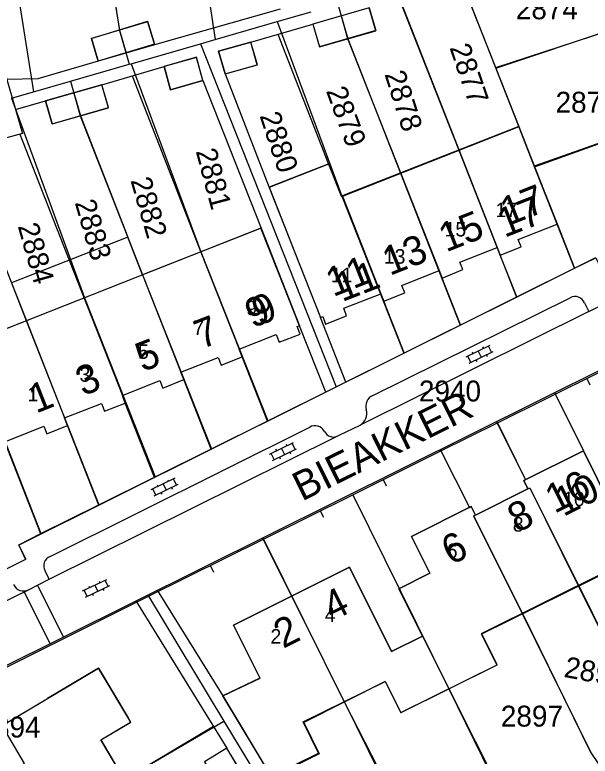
# Model space of a CAD drawing. Extents: x 148816 to 151297, y 399515 to 402500.
# Drawn here: x 150732.4 to 150782, y 400797.6 to 400861.5 of the extents above; entities that cross this region are included whole.
import ezdxf

# ---------------------------------------------------------------- set-up
doc = ezdxf.new("R2010")
doc.units = 0
for name, color, linetype in [('B01 Hoofdgebouw  [D] Norm', 7, 'Continuous'), ('B01 Hoofdgebouw  [T] Norm', 7, 'Continuous'), ('B01 hoofgebouw', 7, 'Continuous'), ('B02 Bijgebouw  [D] Norm', 7, 'Continuous'), ('B07 Tussenmuur  [D] Norm', 7, 'Continuous'), ('B07 Tussenmuur  [T] Norm', 7, 'Continuous'), ('G01 perceelsgrens', 7, 'Continuous'), ('S02 Open verharding  Norm', 7, 'Continuous'), ('T04 Haag heg  [D] Gem', 7, 'Continuous'), ('V00 Kant verharding algemeen  [T] Norm', 7, 'Continuous'), ('V00 Kant verharding algemeen secundair  [T] Gem', 7, 'Continuous'), ('Z01 perceelnummer', 7, 'Continuous'), ('Z02 huisnummer', 7, 'Continuous'), ('Z02 Huisnummer  [Tekst] Norm', 7, 'Continuous'), ('Z06 straatnaam', 7, 'Continuous')]:
    doc.layers.add(name, color=color, linetype=linetype)

msp = doc.modelspace()

# ---------------------------------------------------------------- linework, layer by layer
at = {"layer": 'B01 Hoofdgebouw  [D] Norm'}
for p, q in [((150743.872, 400860.87), (150739.04, 400859.44)), ((150743.872, 400860.87), (150744.452, 400858.91)), ((150739.04, 400859.44), (150739.62, 400857.48)), ((150744.452, 400858.91), (150739.62, 400857.48)), ((150784.573, 400814.093), (150772.639, 400808.155)), ((150772.639, 400808.155), (150773.98, 400805.46)), ((150773.98, 400805.46), (150765.7, 400801.34)), ((150742.418, 400800.546), (150739.64, 400805.2)), ((150764.359, 400804.035), (150757.333, 400800.511)), ((150764.359, 400804.035), (150765.7, 400801.34)), ((150739.841, 400799.008), (150742.418, 400800.546)), ((150757.333, 400800.511), (150758.66, 400797.81)), ((150739.841, 400799.008), (150752.17, 400778.28)), ((150758.66, 400797.81), (150754.59, 400795.81))]:
    msp.add_line(p, q, dxfattribs=at)
msp.add_lwpolyline([(150743.445, 400839.072), (150742.16, 400842.338), (150732.139, 400838.396), (150733.424, 400835.129)], dxfattribs=at)
at = {"layer": 'B01 Hoofdgebouw  [T] Norm'}
for p, q in [((150775.869, 400851.833), (150760.585, 400845.809)), ((150775.869, 400851.833), (150779.17, 400843.46)), ((150759.478, 400848.618), (150754.362, 400846.602)), ((150759.478, 400848.618), (150760.585, 400845.809)), ((150754.362, 400846.602), (150758.77, 400835.42)), ((150753.667, 400843.093), (150743.445, 400839.072)), ((150753.667, 400843.093), (150756.97, 400834.7)), ((150775.83, 400842.14), (150779.17, 400843.46)), ((150776.09, 400841.49), (150775.83, 400842.14)), ((150770.8, 400840.18), (150774.02, 400841.44)), ((150774.02, 400841.44), (150774.28, 400840.78)), ((150774.28, 400840.78), (150776.09, 400841.49)), ((150771.06, 400839.53), (150770.8, 400840.18)), ((150765.79, 400838.17), (150769, 400839.46)), ((150769, 400839.46), (150769.26, 400838.81)), ((150769.26, 400838.81), (150771.06, 400839.53)), ((150766.05, 400837.52), (150765.79, 400838.17)), ((150760.78, 400836.2), (150763.99, 400837.46)), ((150763.99, 400837.46), (150764.25, 400836.81)), ((150764.25, 400836.81), (150766.05, 400837.52)), ((150761.03, 400835.54), (150760.78, 400836.2)), ((150758.77, 400835.42), (150758.97, 400835.5)), ((150758.97, 400835.5), (150759.22, 400834.84)), ((150759.22, 400834.84), (150761.03, 400835.54)), ((150733.424, 400835.129), (150728.247, 400833.093)), ((150756.78, 400834.63), (150756.97, 400834.7)), ((150757.03, 400833.97), (150756.78, 400834.63)), ((150751.77, 400832.67), (150754.96, 400833.94)), ((150754.96, 400833.94), (150755.22, 400833.29)), ((150755.22, 400833.29), (150757.03, 400833.97)), ((150752.02, 400832.02), (150751.77, 400832.67)), ((150746.74, 400830.7), (150749.96, 400831.96)), ((150749.96, 400831.96), (150750.21, 400831.31)), ((150750.21, 400831.31), (150752.02, 400832.02)), ((150747, 400830.06), (150746.74, 400830.7)), ((150741.7, 400828.69), (150744.93, 400829.98)), ((150744.93, 400829.98), (150745.19, 400829.33)), ((150745.19, 400829.33), (150747, 400830.06)), ((150741.95, 400828.04), (150741.7, 400828.69)), ((150736.72, 400826.75), (150739.89, 400827.99)), ((150739.89, 400827.99), (150740.15, 400827.33)), ((150740.15, 400827.33), (150741.95, 400828.04)), ((150736.98, 400826.1), (150736.72, 400826.75)), ((150731.55, 400824.7), (150734.92, 400826.04)), ((150734.92, 400826.04), (150735.18, 400825.38)), ((150735.18, 400825.38), (150736.98, 400826.1)), ((150739.64, 400805.2), (150735.25, 400802.58))]:
    msp.add_line(p, q, dxfattribs=at)
for points in [[(150754.59, 400795.81), (150750.361, 400802.804), (150753.565, 400804.346), (150751.29, 400808.91), (150761.28, 400813.89), (150764.9, 400806.63), (150767.564, 400807.954), (150765.526, 400812.042), (150768.211, 400813.381), (150766.63, 400816.55), (150771.77, 400819.11), (150772.13, 400818.39), (150776.65, 400820.64), (150776.3, 400821.35), (150781.44, 400823.92), (150785.05, 400816.66), (150787.88, 400818.07), (150790.15, 400813.52)], [(150733.262, 400796.98), (150731.346, 400800.25), (150735.25, 400802.58)]]:
    msp.add_lwpolyline(points, dxfattribs=at)
at = {"layer": 'B01 hoofgebouw'}
for points in [[(150763.539, 400860.116), (150762.98, 400862.08), (150758.13, 400860.69), (150758.7, 400858.74), (150763.539, 400860.116)], [(150739.009, 400859.444), (150743.854, 400860.926), (150744.456, 400858.959), (150739.62, 400857.48), (150739.04, 400859.44)], [(150753.32, 400857.179), (150752.77, 400859.13), (150749.99, 400858.36), (150750.56, 400856.4), (150753.32, 400857.179)], [(150748.64, 400855.84), (150748.08, 400857.812), (150745.29, 400857.02), (150745.84, 400855.02), (150748.64, 400855.84)], [(150740.508, 400853.488), (150739.94, 400855.46), (150735.08, 400854.07), (150735.65, 400852.09), (150740.508, 400853.488)], [(150777.332, 400848.11), (150775.88, 400851.87), (150760.585, 400845.849), (150759.485, 400848.643), (150754.362, 400846.626), (150756.94, 400840.07)], [(150756.94, 400840.07), (150758.77, 400835.42), (150758.97, 400835.5), (150759.22, 400834.84), (150761.03, 400835.54), (150760.78, 400836.2), (150763.99, 400837.46), (150764.25, 400836.81), (150766.05, 400837.52), (150765.79, 400838.17), (150769, 400839.46), (150769.26, 400838.81), (150771.06, 400839.53), (150770.8, 400840.18), (150774.02, 400841.44), (150774.28, 400840.78), (150776.09, 400841.49), (150775.83, 400842.14), (150779.17, 400843.46), (150777.332, 400848.11)], [(150755.14, 400839.35), (150753.636, 400843.112), (150728.243, 400833.095), (150729.7, 400829.34)], [(150729.7, 400829.34), (150731.55, 400824.7), (150734.92, 400826.04), (150735.18, 400825.38), (150736.98, 400826.1), (150736.72, 400826.75), (150739.89, 400827.99), (150740.15, 400827.33), (150741.95, 400828.04), (150741.7, 400828.69), (150744.93, 400829.98), (150745.19, 400829.33), (150747, 400830.06), (150746.74, 400830.7), (150749.96, 400831.96), (150750.21, 400831.31), (150752.02, 400832.02), (150751.77, 400832.67), (150754.96, 400833.94), (150755.22, 400833.29), (150757.03, 400833.97), (150756.78, 400834.63), (150756.97, 400834.7), (150755.14, 400839.35)], [(150790.18, 400813.45), (150787.88, 400818.07), (150785.05, 400816.66), (150781.44, 400823.92), (150776.3, 400821.35), (150776.65, 400820.64), (150772.13, 400818.39), (150771.77, 400819.11), (150766.63, 400816.55), (150768.21, 400813.381)], [(150767.564, 400807.954), (150764.9, 400806.63), (150761.28, 400813.89), (150751.29, 400808.91), (150753.555, 400804.341), (150750.361, 400802.804), (150754.53, 400795.86)], [(150754.53, 400795.86), (150758.6, 400797.867), (150757.272, 400800.559), (150764.366, 400804.057), (150765.693, 400801.365), (150774.012, 400805.467), (150772.684, 400808.159), (150784.608, 400814.038), (150785.931, 400811.355), (150790.18, 400813.45)], [(150768.21, 400813.381), (150765.526, 400812.042), (150767.564, 400807.954)], [(150770.836, 400757.521), (150773.63, 400753.63), (150769.48, 400750.651), (150767.63, 400753.231), (150761.04, 400748.5), (150757.69, 400753.16), (150758.34, 400753.63), (150752.24, 400762.1), (150751.59, 400761.64), (150748.24, 400766.31), (150754.8, 400771.05), (150751.54, 400776.02), (150744.22, 400771.66), (150741.29, 400776.6), (150741.96, 400777), (150733.86, 400790.65), (150733.18, 400790.24), (150730.21, 400795.17), (150733.262, 400796.98), (150731.346, 400800.25), (150739.64, 400805.2), (150742.2, 400800.9)], [(150742.409, 400800.542), (150742.2, 400800.9)], [(150770.83, 400757.529), (150768.387, 400755.776), (150757.472, 400770.989), (150759.915, 400772.742), (150757.37, 400776.29), (150755.09, 400780.02), (150752.17, 400778.28), (150739.833, 400799.009), (150742.409, 400800.542)], [(150752.33, 400795.61), (150750.7, 400798.29), (150748.786, 400797.126), (150750.416, 400794.446), (150752.33, 400795.61)]]:
    msp.add_lwpolyline(points, dxfattribs=at)
at = {"layer": 'B02 Bijgebouw  [D] Norm'}
for p, q in [((150762.98, 400862.08), (150758.13, 400860.69)), ((150762.98, 400862.08), (150763.55, 400860.13)), ((150758.13, 400860.69), (150758.7, 400858.74)), ((150763.55, 400860.13), (150758.7, 400858.74)), ((150749.99, 400858.36), (150752.77, 400859.13)), ((150753.34, 400857.17), (150752.77, 400859.13)), ((150748.09, 400857.84), (150745.29, 400857.02)), ((150748.64, 400855.84), (150748.09, 400857.84)), ((150750.56, 400856.4), (150749.99, 400858.36)), ((150750.56, 400856.4), (150753.34, 400857.17)), ((150745.84, 400855.02), (150745.29, 400857.02)), ((150748.64, 400855.84), (150745.84, 400855.02)), ((150735.08, 400854.07), (150739.94, 400855.46)), ((150740.51, 400853.48), (150739.94, 400855.46)), ((150735.65, 400852.09), (150735.08, 400854.07)), ((150735.65, 400852.09), (150740.51, 400853.48)), ((150750.7, 400798.29), (150748.777, 400797.12)), ((150752.33, 400795.61), (150750.7, 400798.29))]:
    msp.add_line(p, q, dxfattribs=at)
msp.add_lwpolyline([(150727.65, 400849.8), (150725.94, 400855.67), (150731.367, 400857.218), (150733.081, 400851.274), (150727.65, 400849.8)], dxfattribs=at)
at = {"layer": 'B07 Tussenmuur  [D] Norm'}
for p, q in [((150760.555, 400861.385), (150761.115, 400859.432)), ((150760.555, 400861.385), (150761.115, 400859.432)), ((150741.456, 400860.155), (150742.036, 400858.195)), ((150741.456, 400860.155), (150742.036, 400858.195)), ((150737.51, 400854.765), (150738.077, 400852.784)), ((150737.51, 400854.765), (150738.077, 400852.784))]:
    msp.add_line(p, q, dxfattribs=at)
at = {"layer": 'B07 Tussenmuur  [T] Norm'}
for p, q in [((150770.722, 400849.805), (150774.02, 400841.44)), ((150765.702, 400847.826), (150769, 400839.46)), ((150760.684, 400845.848), (150763.99, 400837.46)), ((150748.472, 400841.049), (150751.77, 400832.67)), ((150737.112, 400840.352), (150741.7, 400828.69)), ((150743.445, 400839.072), (150746.74, 400830.7)), ((150733.424, 400835.129), (150736.72, 400826.75)), ((150756.285, 400811.4), (150760.833, 400802.277)), ((150767.575, 400807.96), (150769.841, 400803.402))]:
    msp.add_line(p, q, dxfattribs=at)
for points in [[(150776.65, 400820.64), (150776.811, 400820.72), (150780.995, 400812.312)], [(150772.13, 400818.39), (150771.968, 400818.309), (150776.151, 400809.902)]]:
    msp.add_lwpolyline(points, dxfattribs=at)
at = {"layer": 'G01 perceelsgrens'}
for points in [[(150745.402, 400886.884), (150747.476, 400874.014), (150749.7, 400859.365)], [(150737.384, 400885.605), (150739.464, 400872.741), (150741.437, 400860.145), (150742.282, 400857.225)], [(150729.345, 400884.322), (150731.717, 400869.545), (150734.022, 400854.842)], [(150770.83, 400865.46), (150771.69, 400862.46), (150773.882, 400856.898)], [(150773.882, 400856.898), (150784.21, 400860.33), (150790.544, 400862.394), (150799.41, 400865.1)], [(150765.175, 400863.829), (150770.705, 400849.832), (150775.666, 400837.167)], [(150760.259, 400862.411), (150761.123, 400859.429), (150765.666, 400847.848), (150770.817, 400834.756)], [(150755.037, 400860.905), (150757.982, 400861.754)], [(150749.7, 400859.365), (150755.037, 400860.905)], [(150755.037, 400860.905), (150760.626, 400845.865), (150765.967, 400832.345)], [(150748.425, 400858.997), (150749.7, 400859.365)], [(150742.442, 400857.271), (150748.425, 400858.997)], [(150748.425, 400858.997), (150760.121, 400829.439)], [(150737.218, 400855.764), (150742.282, 400857.225)], [(150742.282, 400857.225), (150742.442, 400857.271)], [(150742.442, 400857.271), (150748.456, 400841.076), (150754.238, 400826.514)], [(150777.239, 400848.4), (150790.813, 400853.285), (150802.16, 400857.318)], [(150773.882, 400856.898), (150775.88, 400851.87), (150777.239, 400848.4)], [(150734.022, 400854.842), (150737.218, 400855.764)], [(150737.218, 400855.764), (150738.071, 400852.786), (150743.442, 400839.096), (150749.384, 400824.101)], [(150732.124, 400854.295), (150734.022, 400854.842)], [(150732.124, 400854.295), (150738.428, 400837.116), (150744.531, 400821.688)], [(150726.81, 400852.762), (150727.65, 400849.8), (150733.414, 400835.136), (150739.676, 400819.274)], [(150780.68, 400839.66), (150782.51, 400840.56), (150783.1, 400839.34), (150804.99, 400849.31)], [(150777.239, 400848.4), (150779.17, 400843.47), (150780.68, 400839.66)], [(150775.666, 400837.167), (150780.68, 400839.66)], [(150770.817, 400834.756), (150775.666, 400837.167)], [(150765.967, 400832.345), (150770.817, 400834.756)], [(150760.121, 400829.439), (150765.967, 400832.345)], [(150774.029, 400826.326), (150782.84, 400830.71)], [(150754.238, 400826.514), (150760.121, 400829.439)], [(150749.384, 400824.101), (150754.238, 400826.514)], [(150729.956, 400825.982), (150730.89, 400826.39), (150734.68, 400816.79)], [(150769.166, 400823.911), (150774.029, 400826.326)], [(150774.029, 400826.326), (150776.441, 400821.421), (150776.3, 400821.35), (150776.65, 400820.64), (150776.831, 400820.72), (150781.048, 400812.283), (150788.077, 400798.037)], [(150744.531, 400821.688), (150749.384, 400824.101)], [(150761.561, 400820.133), (150769.166, 400823.911)], [(150769.166, 400823.911), (150771.609, 400819.03), (150771.77, 400819.11), (150772.13, 400818.39), (150771.979, 400818.31), (150776.205, 400809.895), (150782.064, 400797.943), (150783.31, 400796.08), (150783.892, 400795.162)], [(150739.676, 400819.274), (150744.531, 400821.688)], [(150753.864, 400816.31), (150761.561, 400820.133)], [(150761.561, 400820.133), (150769.842, 400803.411), (150776.545, 400790.116)], [(150734.68, 400816.79), (150739.676, 400819.274)], [(150716.19, 400806.06), (150733.36, 400814.58), (150732.76, 400815.82), (150734.68, 400816.79)], [(150743.96, 400811.39), (150753.864, 400816.31)], [(150753.864, 400816.31), (150760.806, 400802.302), (150769.079, 400786.201)], [(150723.42, 400798.82), (150723.522, 400799.217), (150723.652, 400799.57), (150723.802, 400799.89), (150724.035, 400800.338), (150724.374, 400800.889), (150724.989, 400801.595), (150725.365, 400801.955), (150725.756, 400802.256), (150726, 400802.43), (150743.96, 400811.39)], [(150743.96, 400811.39), (150750.443, 400800.64)], [(150729.612, 400788.429), (150733.108, 400790.367), (150733.19, 400790.23), (150733.85, 400790.64), (150733.76, 400790.789), (150741.863, 400795.596), (150750.443, 400800.64)], [(150750.443, 400800.64), (150753.169, 400796.12)]]:
    msp.add_lwpolyline(points, dxfattribs=at)
at = {"layer": 'S02 Open verharding  Norm'}
for p, q in [((150771.335, 400832.019), (150773.408, 400833.015)), ((150772.757, 400832.869), (150772.822, 400832.734)), ((150773.532, 400832.41), (150773.272, 400832.95)), ((150771.594, 400831.479), (150773.667, 400832.475)), ((150771.855, 400832.436), (150771.92, 400832.301)), ((150772.371, 400832.517), (150772.631, 400831.977)), ((150773.082, 400832.193), (150773.147, 400832.058)), ((150771.73, 400831.544), (150771.47, 400832.084)), ((150772.18, 400831.76), (150772.245, 400831.625)), ((150754.387, 400823.635), (150756.46, 400824.631)), ((150756.584, 400824.026), (150756.324, 400824.566)), ((150754.646, 400823.095), (150756.719, 400824.091)), ((150754.907, 400824.052), (150754.972, 400823.917)), ((150755.423, 400824.133), (150755.683, 400823.593)), ((150755.809, 400824.485), (150755.874, 400824.35)), ((150754.782, 400823.16), (150754.522, 400823.7)), ((150755.232, 400823.376), (150755.297, 400823.241)), ((150756.134, 400823.809), (150756.199, 400823.674)), ((150744.18, 400820.584), (150746.253, 400821.58)), ((150745.602, 400821.434), (150745.667, 400821.299)), ((150746.377, 400820.975), (150746.117, 400821.515)), ((150744.439, 400820.044), (150746.512, 400821.04)), ((150744.7, 400821.001), (150744.765, 400820.866)), ((150745.216, 400821.082), (150745.476, 400820.542)), ((150745.927, 400820.758), (150745.992, 400820.623)), ((150744.575, 400820.109), (150744.315, 400820.649)), ((150745.025, 400820.325), (150745.09, 400820.19)), ((150738.273, 400811.851), (150740.346, 400812.847)), ((150739.695, 400812.701), (150739.76, 400812.566)), ((150740.47, 400812.242), (150740.21, 400812.782)), ((150738.668, 400811.376), (150738.408, 400811.916)), ((150738.532, 400811.311), (150740.605, 400812.307)), ((150738.793, 400812.268), (150738.858, 400812.133)), ((150739.309, 400812.349), (150739.569, 400811.809)), ((150740.02, 400812.025), (150740.085, 400811.89)), ((150739.118, 400811.592), (150739.183, 400811.457))]:
    msp.add_line(p, q, dxfattribs=at)
at = {"layer": 'T04 Haag heg  [D] Gem'}
for p, q in [((150739.44, 400872.741), (150741.456, 400860.155)), ((150765.621, 400862.835), (150770.722, 400849.805)), ((150771.68, 400862.5), (150775.869, 400851.833)), ((150784.217, 400860.31), (150773.878, 400856.915)), ((150755.098, 400859.807), (150759.478, 400848.618)), ((150761.115, 400859.432), (150765.702, 400847.826)), ((150742.534, 400856.216), (150748.472, 400841.049)), ((150790.837, 400853.294), (150777.208, 400848.435)), ((150738.077, 400852.784), (150742.16, 400842.338)), ((150732.865, 400851.216), (150737.117, 400840.355)), ((150780.668, 400839.653), (150779.17, 400843.46)), ((150775.698, 400837.178), (150774.28, 400840.78)), ((150770.852, 400834.765), (150769.26, 400838.81)), ((150766.004, 400832.352), (150764.25, 400836.81)), ((150754.202, 400826.475), (150752.02, 400832.02)), ((150749.36, 400824.064), (150747, 400830.06)), ((150744.472, 400821.631), (150741.95, 400828.04)), ((150773.952, 400826.453), (150776.458, 400821.429)), ((150739.678, 400819.244), (150736.98, 400826.1)), ((150734.677, 400816.754), (150731.55, 400824.7)), ((150769.108, 400824.045), (150771.609, 400819.03)), ((150753.779, 400816.426), (150756.285, 400811.4)), ((150780.995, 400812.312), (150787.582, 400798.977)), ((150776.151, 400809.902), (150782.07, 400797.92)), ((150769.841, 400803.402), (150775.953, 400791.029)), ((150760.833, 400802.277), (150768.858, 400786.032)), ((150749.549, 400800.157), (150741.868, 400795.599))]:
    msp.add_line(p, q, dxfattribs=at)
at = {"layer": 'V00 Kant verharding algemeen  [T] Norm'}
for p, q in [((150755.29, 400861.98), (150744.452, 400858.91)), ((150752.77, 400859.13), (150758.13, 400860.69)), ((150739.94, 400855.46), (150745.29, 400857.02)), ((150748.64, 400855.84), (150753.667, 400843.093)), ((150750.56, 400856.4), (150754.362, 400846.602)), ((150732.49, 400853.323), (150735.08, 400854.07)), ((150725.902, 400802.57), (150804.969, 400841.87)), ((150782.478, 400840.554), (150732.767, 400815.803)), ((150763.291, 400828.689), (150780.313, 400837.113)), ((150781.539, 400836.657), (150781.922, 400835.919)), ((150781.922, 400835.919), (150784.572, 400837.245)), ((150760.968, 400829.844), (150758.77, 400835.42)), ((150759.223, 400828.975), (150756.97, 400834.7)), ((150781.726, 400830.148), (150781.991, 400829.61)), ((150778.947, 400828.936), (150781.44, 400823.92)), ((150760.385, 400825.263), (150762.188, 400826.134)), ((150764.185, 400821.445), (150764.452, 400820.907)), ((150758.76, 400818.754), (150759.027, 400818.216)), ((150732.767, 400815.803), (150733.349, 400814.558)), ((150733.349, 400814.558), (150716.166, 400806.064)), ((150749.28, 400814.001), (150749.542, 400813.461)), ((150735.398, 400812.848), (150735.047, 400813.581)), ((150733.612, 400811.954), (150735.398, 400812.848)), ((150744.707, 400811.917), (150750.361, 400802.804)), ((150742.869, 400811.003), (150750.699, 400798.29))]:
    msp.add_line(p, q, dxfattribs=at)
for points in [[(150739.62, 400857.48), (150734.41, 400855.972), (150731.742, 400855.917)], [(150735.463, 400814.818), (150757.844, 400825.962)]]:
    msp.add_lwpolyline(points, dxfattribs=at)
for centre, radius, start, end in [((150780.725, 400836.345), 0.872, 20.97997, 118.21553), ((150763.703, 400827.756), 1.02, 113.84501, 196.85328), ((150761.663, 400827.12), 1.117, 298.01881, 17.73911), ((150758.303, 400825.155), 0.928, 30.46724, 119.64726), ((150759.893, 400825.971), 0.862, 203.57312, 304.8078), ((150735.734, 400814.037), 0.826, 109.15701, 213.61248), ((150733.175, 400812.765), 0.921, 202.51903, 298.33121)]:
    msp.add_arc(centre, radius, start, end, dxfattribs=at)
at = {"layer": 'V00 Kant verharding algemeen secundair  [T] Gem'}
for p, q in [((150781.922, 400835.919), (150762.188, 400826.134)), ((150781.726, 400830.148), (150781.991, 400829.61)), ((150735.398, 400812.848), (150760.16, 400825.151)), ((150764.185, 400821.445), (150764.452, 400820.907)), ((150758.76, 400818.754), (150759.027, 400818.216)), ((150749.28, 400814.001), (150749.542, 400813.461)), ((150749.28, 400814.001), (150749.542, 400813.461)), ((150733.237, 400811.771), (150735.453, 400807.317)), ((150734.376, 400812.337), (150736.587, 400807.881))]:
    msp.add_line(p, q, dxfattribs=at)
msp.add_lwpolyline([(150721.328, 400805.968), (150733.612, 400811.954)], dxfattribs=at)

# ---------------------------------------------------------------- texts
at = {"layer": 'Z01 perceelnummer'}
for s, p in [('2874', (150775.617, 400861.104)), ('2875', (150779.043, 400853.055)), ('2940', (150767.262, 400828.174)), ('2897', (150774.326, 400800.159)), ('2894', (150729.294, 400799.219))]:
    msp.add_text(s, height=1.8, dxfattribs=at).set_placement(p)
for s, rotation, p in [('2877', 288.94166, (150769.885, 400858.665)), ('2878', 287.63772, (150764.28, 400856.379)), ('2879', 290.28139, (150759.234, 400854.94)), ('2880', 288.39875, (150753.507, 400852.8)), ('2881', 284.93879, (150748.016, 400849.739)), ('2882', 286.1645, (150742.382, 400847.228)), ('2883', 286.20519, (150737.579, 400845.311)), ('2884', 285.89819, (150732.662, 400843.287)), ('2898', 349.32041, (150779.692, 400804.451))]:
    msp.add_text(s, height=1.8, rotation=rotation, dxfattribs=at).set_placement(p)
at = {"layer": 'Z02 huisnummer'}
for s, rotation, p in [('17', 21.53536, (150774.914, 400843.259)), ('17', 21.40774, (150774.636, 400842.263)), ('15', 21.53536, (150769.598, 400841.005)), ('13', 21.53536, (150764.748, 400838.983)), ('11', 21.53536, (150759.869, 400837.157)), ('11', 21.15265, (150760.636, 400836.727)), ('9', 21.71629, (150752.904, 400834.466)), ('9', 21.53536, (150753.49, 400834.681)), ('7', 21.53536, (150748.523, 400832.659)), ('5', 21.53536, (150743.438, 400830.693)), ('3', 21.53536, (150738.299, 400828.614)), ('1', 21.66304, (150734.25, 400827.119)), ('16', 26.53944, (150778.955, 400818.484)), ('10', 26.43687, (150779.711, 400818.219)), ('8', 26.43687, (150775.712, 400816.819)), ('6', 26.43687, (150770.019, 400814.035)), ('4', 26.43687, (150759.783, 400809.214)), ('2', 26.48818, (150755.553, 400806.845))]:
    msp.add_text(s, height=2.5, rotation=rotation, dxfattribs=at).set_placement(p)
at = {"layer": 'Z02 Huisnummer  [Tekst] Norm'}
for s, p in [('17', (150773.875, 400844.055)), ('15', (150769.477, 400842.39)), ('13', (150764.24, 400840.045)), ('11', (150759.67, 400838.45)), ('9', (150752.375, 400835.605)), ('7', (150747.806, 400833.907)), ('5', (150743.046, 400831.843)), ('3', (150738, 400829.873)), ('1', (150733.525, 400828.185)), ('10', (150779.699, 400819.147)), ('8', (150775.357, 400816.96)), ('6', (150769.663, 400814.678)), ('4', (150759.145, 400809.164)), ('2', (150754.465, 400807.31))]:
    msp.add_text(s, height=1.25, dxfattribs=at).set_placement(p)
at = {"layer": 'Z06 straatnaam'}
msp.add_text('BIEAKKER', height=2.5, rotation=26.36006, dxfattribs=at).set_placement((150757.178, 400819.539))

doc.saveas('drawing.dxf')
